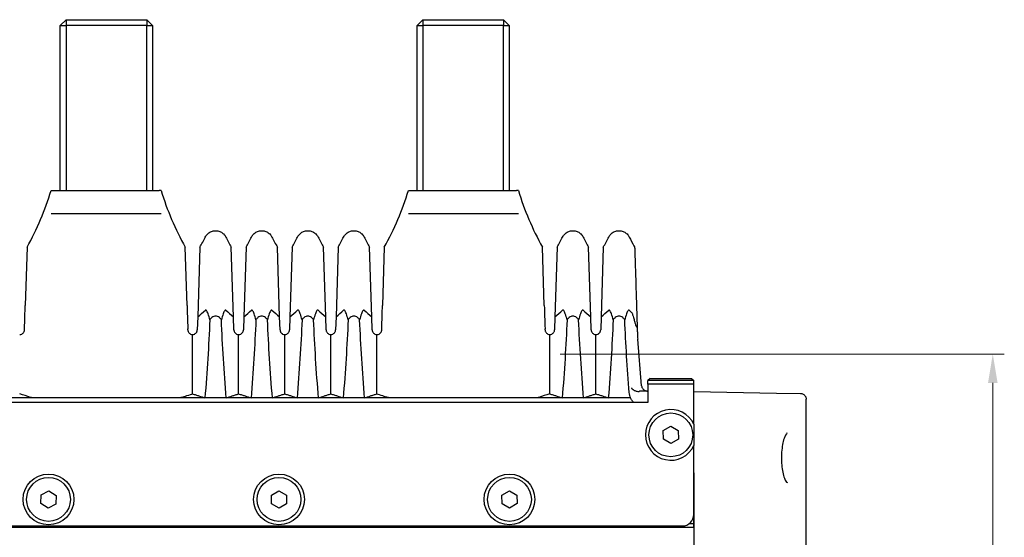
# Model space of a CAD drawing. Header units: millimetres. Extents: x 399 to 6076, y -1991 to 1602.
# Tile 317 of 324: x 5866 to 5952, y 91 to 136. Entities that reach past the tile are written whole.
import ezdxf

# ---------------------------------------------------------------- set-up
doc = ezdxf.new("R2010")
doc.units = ezdxf.units.MM
doc.layers.add('AM_5', color=3, linetype='Continuous', lineweight=25)
doc.layers.add('可見 (ISO)', color=7, linetype='Continuous', lineweight=25)
doc.styles.add('尺寸標註', font='romans.shx', dxfattribs={"bigfont": 'CHINESET.SHX'})
doc.dimstyles.new('CNS1$0', dxfattribs={"dimtxt": 2.5, "dimasz": 2.5, "dimexe": 1, "dimexo": 1, "dimgap": 1.5, "dimtad": 1, "dimtoh": 1, "dimdec": 1, "dimdsep": 46, "dimtxsty": '尺寸標註', "dimcen": 0, "dimclrd": 2, "dimclre": 2, "dimclrt": 1, "dimadec": 0, "dimazin": 2, "dimtp": 0.1, "dimtm": 0.1, "dimtfac": 0.71, "dimtdec": 1, "dimtmove": 0, "dimatfit": 0, "dimfxl": 0, "dimlwd": 13, "dimlwe": 13, "dimarcsym": 0})

# ---------------------------------------------------------------- blocks, each defined once
blk = doc.blocks.new('*D474')
at = {"layer": 'AM_5', "color": 2, "lineweight": 13}
for p, q in [((5913.099, 106.777), (5951.632, 106.777)), ((5950.632, 104.277), (5950.632, 56.277)), ((5925.696, 53.777), (5951.632, 53.777))]:
    blk.add_line(p, q, dxfattribs=at)
at = {"layer": 'AM_5', "color": 2}
for points in [[(5950.216, 104.277), (5951.049, 104.277), (5950.632, 106.777)], [(5950.216, 56.277), (5951.049, 56.277), (5950.632, 53.777)]]:
    blk.add_solid(points, dxfattribs=at)
at = {"layer": 'Defpoints', "color": 0}
for p in [(5912.099, 106.777), (5924.696, 53.777), (5950.632, 53.777)]:
    blk.add_point(p, dxfattribs=at)
at = {"layer": 'AM_5', "color": 1, "insert": (5947.882, 80.277), "char_height": 2.5, "attachment_point": 5, "rotation": 90, "style": '尺寸標註'}
blk.add_mtext('53', dxfattribs=at)

msp = doc.modelspace()

# ---------------------------------------------------------------- linework, layer by layer
at = {"layer": '可見 (ISO)'}
for p, q in [((5870.217, 135.777), (5869.717, 135.277)), ((5869.717, 120.977), (5869.717, 135.277)), ((5869.717, 135.277), (5870.217, 135.277)), ((5870.217, 135.777), (5877.217, 135.777)), ((5870.217, 135.777), (5870.217, 135.277)), ((5877.217, 135.277), (5870.217, 135.277)), ((5870.217, 135.277), (5870.217, 120.977)), ((5877.217, 135.777), (5877.217, 135.277)), ((5877.217, 135.777), (5877.717, 135.277)), ((5877.217, 120.977), (5877.217, 135.277)), ((5877.217, 135.277), (5877.717, 135.277)), ((5877.717, 135.277), (5877.717, 120.977)), ((5901.175, 135.777), (5900.675, 135.277)), ((5900.675, 120.977), (5900.675, 135.277)), ((5900.675, 135.277), (5901.175, 135.277)), ((5901.175, 135.777), (5908.175, 135.777)), ((5901.175, 135.777), (5901.175, 135.277)), ((5908.175, 135.277), (5901.175, 135.277)), ((5901.175, 135.277), (5901.175, 120.977)), ((5908.175, 135.777), (5908.175, 135.277)), ((5908.175, 135.777), (5908.675, 135.277)), ((5908.175, 120.977), (5908.175, 135.277)), ((5908.175, 135.277), (5908.675, 135.277)), ((5908.675, 135.277), (5908.675, 120.977)), ((5868.921, 120.977), (5869.086, 120.977)), ((5869.086, 120.977), (5869.602, 120.977)), ((5869.602, 120.977), (5877.79, 120.977)), ((5877.79, 120.977), (5878.306, 120.977)), ((5878.471, 120.977), (5878.306, 120.977)), ((5899.921, 120.977), (5900.086, 120.977)), ((5900.086, 120.977), (5900.602, 120.977)), ((5900.602, 120.977), (5908.79, 120.977)), ((5908.79, 120.977), (5909.306, 120.977)), ((5909.471, 120.977), (5909.306, 120.977)), ((5868.928, 118.977), (5869.088, 118.977)), ((5869.088, 118.977), (5878.304, 118.977)), ((5878.304, 118.977), (5878.464, 118.977)), ((5899.928, 118.977), (5900.088, 118.977)), ((5900.088, 118.977), (5909.304, 118.977)), ((5909.304, 118.977), (5909.464, 118.977)), ((5866.834, 116.051), (5866.675, 110.982)), ((5880.717, 110.982), (5880.558, 116.051)), ((5881.834, 116.051), (5881.644, 110.011)), ((5884.748, 110.011), (5884.558, 116.051)), ((5885.834, 116.051), (5885.644, 110.011)), ((5888.748, 110.011), (5888.558, 116.051)), ((5889.834, 116.051), (5889.644, 110.011)), ((5892.748, 110.011), (5892.558, 116.051)), ((5893.834, 116.051), (5893.644, 110.011)), ((5896.748, 110.011), (5896.558, 116.051)), ((5897.834, 116.051), (5897.675, 110.982)), ((5911.717, 110.982), (5911.558, 116.051)), ((5912.834, 116.051), (5912.644, 110.011)), ((5915.748, 110.011), (5915.558, 116.051)), ((5916.834, 116.051), (5916.644, 110.011)), ((5881.644, 110.011), (5881.609, 108.877)), ((5884.784, 108.877), (5884.748, 110.011)), ((5885.644, 110.011), (5885.609, 108.877)), ((5888.784, 108.877), (5888.748, 110.011)), ((5889.644, 110.011), (5889.609, 108.877)), ((5892.784, 108.877), (5892.748, 110.011)), ((5893.644, 110.011), (5893.609, 108.877)), ((5896.784, 108.877), (5896.748, 110.011)), ((5912.644, 110.011), (5912.609, 108.877)), ((5915.784, 108.877), (5915.748, 110.011)), ((5916.644, 110.011), (5916.609, 108.877)), ((5866.609, 108.877), (5866.612, 108.98)), ((5880.784, 108.877), (5880.78, 108.98)), ((5897.609, 108.877), (5897.612, 108.98)), ((5911.784, 108.877), (5911.78, 108.98)), ((5881.196, 103.333), (5881.196, 108.477)), ((5885.196, 103.333), (5885.196, 108.477)), ((5889.196, 103.333), (5889.196, 108.477)), ((5893.196, 103.333), (5893.196, 108.477)), ((5897.196, 103.333), (5897.196, 108.477)), ((5912.196, 103.333), (5912.196, 108.477)), ((5916.196, 103.333), (5916.196, 108.477)), ((5920.158, 104.036), (5919.822, 108.065)), ((5920.896, 104.677), (5920.696, 104.477)), ((5924.696, 104.477), (5920.696, 104.477)), ((5920.696, 104.177), (5920.696, 104.477)), ((5920.896, 104.677), (5924.496, 104.677)), ((5924.496, 104.677), (5924.696, 104.477)), ((5924.696, 104.177), (5924.696, 104.477)), ((5920.656, 103.577), (5920.696, 103.577)), ((5920.696, 104.177), (5920.696, 102.577)), ((5924.696, 104.177), (5920.696, 104.177)), ((5924.696, 102.577), (5924.696, 104.177)), ((5924.696, 103.527), (5931.871, 103.402)), ((5931.871, 103.402), (5933.955, 103.366)), ((5920.696, 102.577), (5856.696, 102.577)), ((5867.575, 102.977), (5865.124, 102.977)), ((5879.817, 102.977), (5867.575, 102.977)), ((5882.268, 102.977), (5879.817, 102.977)), ((5884.124, 102.977), (5882.268, 102.977)), ((5886.268, 102.977), (5884.124, 102.977)), ((5888.124, 102.977), (5886.268, 102.977)), ((5890.268, 102.977), (5888.124, 102.977)), ((5892.124, 102.977), (5890.268, 102.977)), ((5894.268, 102.977), (5892.124, 102.977)), ((5896.124, 102.977), (5894.268, 102.977)), ((5898.575, 102.977), (5896.124, 102.977)), ((5910.817, 102.977), (5898.575, 102.977)), ((5913.268, 102.977), (5910.817, 102.977)), ((5915.124, 102.977), (5913.268, 102.977)), ((5917.268, 102.977), (5915.124, 102.977)), ((5919.205, 102.977), (5917.268, 102.977)), ((5924.696, 100.694), (5924.696, 102.577)), ((5934.446, 84.268), (5934.446, 102.866)), ((5922.041, 100.143), (5922.685, 100.528)), ((5922.052, 99.393), (5922.041, 100.143)), ((5922.685, 100.528), (5923.341, 100.162)), ((5923.341, 100.162), (5923.351, 99.412)), ((5922.707, 99.027), (5922.052, 99.393)), ((5923.351, 99.412), (5922.707, 99.027)), ((5924.696, 92.877), (5924.696, 98.861)), ((5924.696, 96.477), (5924.696, 87.027)), ((5868.067, 94.586), (5868.736, 94.927)), ((5868.736, 94.927), (5869.365, 94.518)), ((5888.045, 94.551), (5888.695, 94.928)), ((5888.695, 94.928), (5889.345, 94.554)), ((5908.041, 94.543), (5908.685, 94.928)), ((5908.685, 94.928), (5909.341, 94.562)), ((5868.027, 93.837), (5868.067, 94.586)), ((5869.365, 94.518), (5869.325, 93.768)), ((5888.047, 93.801), (5888.045, 94.551)), ((5889.345, 94.554), (5889.347, 93.804)), ((5908.052, 93.793), (5908.041, 94.543)), ((5909.341, 94.562), (5909.351, 93.812)), ((5868.657, 93.428), (5868.027, 93.837)), ((5869.325, 93.768), (5868.657, 93.428)), ((5888.698, 93.427), (5888.047, 93.801)), ((5889.347, 93.804), (5888.698, 93.427)), ((5908.707, 93.427), (5908.052, 93.793)), ((5909.351, 93.812), (5908.707, 93.427)), ((5924.696, 91.777), (5924.696, 92.877)), ((5852.696, 91.777), (5924.696, 91.777)), ((5853.696, 91.877), (5923.696, 91.877)), ((5920.696, 91.877), (5920.696, 91.777)), ((5924.296, 92.077), (5924.696, 92.077))]:
    msp.add_line(p, q, dxfattribs=at)
for centre, radius in [((5922.696, 99.777), 1.9), ((5868.696, 94.177), 2.2), ((5868.696, 94.177), 1.9), ((5888.696, 94.177), 2.2), ((5888.696, 94.177), 1.9), ((5908.696, 94.177), 2.2), ((5908.696, 94.177), 1.9)]:
    msp.add_circle(centre, radius, dxfattribs=at)
for centre, radius, start, end in [((5922.696, 99.777), 2.2, 24.61998, 335.38002), ((5923.696, 92.877), 1, 270, 0)]:
    msp.add_arc(centre, radius, start, end, dxfattribs=at)
for centre, major_axis, ratio, start_param, end_param in [((5859.982, 113.689), (24.962, 2.231), 0.420915, 5.724377, 5.780185), ((5906.411, 113.689), (24.962, -2.231), 0.420915, 3.644593, 3.700401), ((5863.982, 113.689), (24.962, 2.231), 0.420915, 5.724377, 5.780185), ((5910.411, 113.689), (24.962, -2.231), 0.420915, 3.644593, 3.700401), ((5867.982, 113.689), (24.962, 2.231), 0.420915, 5.724377, 5.780185), ((5914.411, 113.689), (24.962, -2.231), 0.420915, 3.644593, 3.700401), ((5871.982, 113.689), (24.962, 2.231), 0.420915, 5.724377, 5.780185), ((5918.411, 113.689), (24.962, -2.231), 0.420915, 3.644593, 3.700401), ((5890.982, 113.689), (24.962, 2.231), 0.420915, 5.724377, 5.780185), ((5937.411, 113.689), (24.962, -2.231), 0.420915, 3.644593, 3.700401), ((5894.982, 113.689), (24.962, 2.231), 0.420915, 5.724377, 5.780185), ((5941.403, 113.719), (24.953, -2.197), 0.421524, 3.644033, 3.661646), ((5929.495, 107.904), (6.811, -7.656), 0.903414, 3.966437, 4.019), ((5925.855, 100.431), (9.727, -1.701), 0.272121, 2.181179, 2.265203), ((5922.017, 82.115), (16.437, -14.676), 0.952832, 2.336961, 2.338671), ((5845.414, 100.993), (24.543, -0.111), 0.186168, 0.485098, 0.561791), ((5932.983, 100.993), (24.548, 0.11), 0.186157, 2.579864, 2.656548)]:
    msp.add_ellipse(centre, major_axis=major_axis, ratio=ratio, start_param=start_param, end_param=end_param, dxfattribs=at)
for points in [[(5866.834, 116.051), (5867.705, 117.607), (5868.409, 119.269), (5868.921, 120.977)], [(5878.471, 120.977), (5878.983, 119.269), (5879.687, 117.607), (5880.558, 116.051)], [(5897.834, 116.051), (5898.705, 117.607), (5899.409, 119.269), (5899.921, 120.977)], [(5909.471, 120.977), (5909.983, 119.269), (5910.687, 117.607), (5911.558, 116.051)], [(5881.834, 116.051), (5881.997, 116.342), (5882.154, 116.636), (5882.304, 116.933)], [(5882.304, 116.933), (5882.304, 116.933), (5882.304, 116.933), (5882.304, 116.933)], [(5884.088, 116.933), (5884.239, 116.636), (5884.395, 116.342), (5884.558, 116.051)], [(5885.834, 116.051), (5885.997, 116.342), (5886.154, 116.636), (5886.304, 116.933)], [(5886.304, 116.933), (5886.304, 116.933), (5886.304, 116.933), (5886.304, 116.933)], [(5888.088, 116.933), (5888.239, 116.636), (5888.395, 116.342), (5888.558, 116.051)], [(5889.834, 116.051), (5889.997, 116.342), (5890.154, 116.636), (5890.304, 116.933)], [(5892.088, 116.933), (5892.088, 116.933), (5892.088, 116.933), (5892.088, 116.933)], [(5892.088, 116.933), (5892.239, 116.636), (5892.395, 116.342), (5892.558, 116.051)], [(5893.834, 116.051), (5893.997, 116.342), (5894.154, 116.636), (5894.304, 116.933)], [(5896.088, 116.933), (5896.088, 116.933), (5896.088, 116.933), (5896.088, 116.933)], [(5896.088, 116.933), (5896.239, 116.636), (5896.395, 116.342), (5896.558, 116.051)], [(5912.834, 116.051), (5912.997, 116.342), (5913.154, 116.636), (5913.304, 116.933)], [(5915.088, 116.933), (5915.088, 116.933), (5915.088, 116.933), (5915.088, 116.933)], [(5915.088, 116.933), (5915.239, 116.636), (5915.395, 116.342), (5915.558, 116.051)], [(5916.834, 116.051), (5916.997, 116.342), (5917.154, 116.636), (5917.304, 116.933)], [(5919.088, 116.933), (5919.088, 116.933), (5919.088, 116.933), (5919.088, 116.933)], [(5919.088, 116.933), (5919.22, 116.672), (5919.358, 116.413), (5919.5, 116.156)], [(5919.893, 103.549), (5919.924, 103.55), (5919.955, 103.552), (5919.986, 103.554)], [(5920.158, 104.036), (5920.166, 103.939), (5920.204, 103.839), (5920.271, 103.759)]]:
    msp.add_open_spline(points, degree=3, dxfattribs=at)
for points, knots in [([(5882.304, 116.933), (5882.353, 117.029), (5882.418, 117.118), (5882.572, 117.27), (5882.663, 117.334), (5882.859, 117.428), (5882.965, 117.459), (5883.18, 117.486), (5883.291, 117.482), (5883.504, 117.438), (5883.608, 117.398), (5883.795, 117.289), (5883.88, 117.218), (5884.005, 117.074), (5884.051, 117.006), (5884.088, 116.933)], [0, 0, 0, 0, 0.0323105, 0.0323105, 0.0648229, 0.0648229, 0.097328, 0.097328, 0.1298334, 0.1298334, 0.1623388, 0.1623388, 0.1948441, 0.1948441, 0.2193183, 0.2193183, 0.2193183, 0.2193183]), ([(5886.304, 116.933), (5886.353, 117.029), (5886.418, 117.118), (5886.572, 117.27), (5886.663, 117.334), (5886.859, 117.428), (5886.965, 117.459), (5887.18, 117.486), (5887.291, 117.482), (5887.504, 117.438), (5887.608, 117.398), (5887.795, 117.289), (5887.88, 117.218), (5888.005, 117.074), (5888.051, 117.006), (5888.088, 116.933)], [0, 0, 0, 0, 0.0323105, 0.0323105, 0.0648229, 0.0648229, 0.097328, 0.097328, 0.1298334, 0.1298334, 0.1623388, 0.1623388, 0.1948441, 0.1948441, 0.2193183, 0.2193183, 0.2193183, 0.2193183]), ([(5890.304, 116.933), (5890.353, 117.029), (5890.418, 117.118), (5890.572, 117.27), (5890.663, 117.334), (5890.859, 117.428), (5890.965, 117.459), (5891.18, 117.486), (5891.291, 117.482), (5891.504, 117.438), (5891.608, 117.398), (5891.795, 117.289), (5891.88, 117.218), (5892.005, 117.074), (5892.051, 117.006), (5892.088, 116.933)], [0, 0, 0, 0, 0.0323105, 0.0323105, 0.0648229, 0.0648229, 0.097328, 0.097328, 0.1298334, 0.1298334, 0.1623388, 0.1623388, 0.1948441, 0.1948441, 0.2193183, 0.2193183, 0.2193183, 0.2193183]), ([(5894.304, 116.933), (5894.353, 117.029), (5894.418, 117.118), (5894.572, 117.27), (5894.663, 117.334), (5894.859, 117.428), (5894.965, 117.459), (5895.18, 117.486), (5895.291, 117.482), (5895.504, 117.438), (5895.608, 117.398), (5895.795, 117.289), (5895.88, 117.218), (5896.005, 117.074), (5896.051, 117.006), (5896.088, 116.933)], [0, 0, 0, 0, 0.0323105, 0.0323105, 0.0648229, 0.0648229, 0.097328, 0.097328, 0.1298334, 0.1298334, 0.1623388, 0.1623388, 0.1948441, 0.1948441, 0.2193183, 0.2193183, 0.2193183, 0.2193183]), ([(5913.304, 116.933), (5913.353, 117.029), (5913.418, 117.118), (5913.572, 117.27), (5913.663, 117.334), (5913.859, 117.428), (5913.965, 117.459), (5914.18, 117.486), (5914.291, 117.482), (5914.504, 117.438), (5914.608, 117.398), (5914.795, 117.289), (5914.88, 117.218), (5915.005, 117.074), (5915.051, 117.006), (5915.088, 116.933)], [0, 0, 0, 0, 0.0323105, 0.0323105, 0.0648229, 0.0648229, 0.097328, 0.097328, 0.1298334, 0.1298334, 0.1623388, 0.1623388, 0.1948441, 0.1948441, 0.2193183, 0.2193183, 0.2193183, 0.2193183]), ([(5917.304, 116.933), (5917.353, 117.029), (5917.418, 117.118), (5917.572, 117.27), (5917.663, 117.334), (5917.859, 117.428), (5917.965, 117.459), (5918.18, 117.486), (5918.291, 117.482), (5918.504, 117.438), (5918.608, 117.398), (5918.795, 117.289), (5918.88, 117.218), (5919.005, 117.074), (5919.051, 117.006), (5919.088, 116.933)], [0, 0, 0, 0, 0.0323105, 0.0323105, 0.0648229, 0.0648229, 0.097328, 0.097328, 0.1298334, 0.1298334, 0.1623388, 0.1623388, 0.1948441, 0.1948441, 0.2193183, 0.2193183, 0.2193183, 0.2193183]), ([(5919.5, 116.156), (5919.526, 116.109), (5919.544, 116.057), (5919.558, 115.98), (5919.561, 115.955), (5919.562, 115.93)], [0, 0, 0, 0, 0.01618775, 0.01618775, 0.02362877, 0.02362877, 0.02362877, 0.02362877]), ([(5919.562, 115.93), (5919.562, 115.93), (5919.567, 115.77), (5919.577, 115.456), (5919.577, 115.451), (5919.577, 115.447), (5919.577, 115.442), (5919.582, 115.287), (5919.588, 115.093), (5919.595, 114.866), (5919.596, 114.856), (5919.596, 114.846), (5919.596, 114.836), (5919.6, 114.716), (5919.604, 114.586), (5919.609, 114.447), (5919.612, 114.322), (5919.617, 114.189), (5919.621, 114.05), (5919.621, 114.034), (5919.622, 114.017), (5919.623, 114.001), (5919.642, 113.395), (5919.664, 112.671), (5919.691, 111.827), (5919.692, 111.794), (5919.693, 111.76), (5919.694, 111.726), (5919.701, 111.504), (5919.708, 111.274), (5919.716, 111.037), (5919.722, 110.843), (5919.728, 110.644), (5919.734, 110.441), (5919.736, 110.398), (5919.737, 110.355), (5919.738, 110.311), (5919.745, 110.109), (5919.751, 109.903), (5919.758, 109.692), (5919.759, 109.645), (5919.761, 109.598), (5919.762, 109.551), (5919.766, 109.421), (5919.771, 109.29), (5919.775, 109.159), (5919.777, 109.078), (5919.78, 108.997), (5919.782, 108.916)], [0.01504987, 0.01504987, 0.01504987, 0.01504987, 0.01868957, 0.01868957, 0.01868957, 0.01874379, 0.01874379, 0.01874379, 0.0205189, 0.0205189, 0.0205189, 0.02059495, 0.02059495, 0.02059495, 0.02152048, 0.02152048, 0.02152048, 0.02234824, 0.02234824, 0.02234824, 0.0224461, 0.0224461, 0.0224461, 0.02600691, 0.02600691, 0.02600691, 0.02614837, 0.02614837, 0.02614837, 0.0270737, 0.0270737, 0.0270737, 0.02783625, 0.02783625, 0.02783625, 0.0279976, 0.0279976, 0.0279976, 0.02875092, 0.02875092, 0.02875092, 0.02891954, 0.02891954, 0.02891954, 0.02937993, 0.02937993, 0.02937993, 0.02966558, 0.02966558, 0.02966558, 0.02966558]), ([(5866.612, 108.98), (5866.623, 109.346), (5866.635, 109.699), (5866.656, 110.377), (5866.666, 110.691), (5866.675, 110.982)], [0, 0, 0, 0, 0.1132402, 0.1132402, 0.2273799, 0.2273799, 0.2273799, 0.2273799]), ([(5880.717, 110.982), (5880.726, 110.693), (5880.736, 110.381), (5880.758, 109.704), (5880.769, 109.349), (5880.78, 108.98)], [0, 0, 0, 0, 0.1133205, 0.1133205, 0.2273304, 0.2273304, 0.2273304, 0.2273304]), ([(5882.696, 109.751), (5882.651, 109.925), (5882.597, 110.115), (5882.496, 110.394), (5882.451, 110.499), (5882.387, 110.573), (5882.368, 110.589), (5882.341, 110.595), (5882.333, 110.595), (5882.318, 110.59), (5882.311, 110.586), (5882.304, 110.579)], [0.000001, 0.000001, 0.000001, 0.000001, 0.0714924, 0.0714924, 0.1277503, 0.1277503, 0.146606, 0.146606, 0.1538685, 0.1538685, 0.1602048, 0.1602048, 0.1602048, 0.1602048]), ([(5884.088, 110.579), (5884.081, 110.586), (5884.074, 110.59), (5884.059, 110.595), (5884.051, 110.595), (5884.024, 110.589), (5884.005, 110.573), (5883.942, 110.499), (5883.896, 110.395), (5883.795, 110.114), (5883.742, 109.925), (5883.696, 109.751)], [0, 0, 0, 0, 0.0047042, 0.0047042, 0.0100974, 0.0100974, 0.0241052, 0.0241052, 0.0657013, 0.0657013, 0.1178924, 0.1178924, 0.1178924, 0.1178924]), ([(5886.696, 109.751), (5886.651, 109.925), (5886.597, 110.115), (5886.496, 110.394), (5886.451, 110.499), (5886.387, 110.573), (5886.368, 110.589), (5886.341, 110.595), (5886.333, 110.595), (5886.318, 110.59), (5886.311, 110.586), (5886.304, 110.579)], [0.000001, 0.000001, 0.000001, 0.000001, 0.0714924, 0.0714924, 0.1277503, 0.1277503, 0.146606, 0.146606, 0.1538685, 0.1538685, 0.1602048, 0.1602048, 0.1602048, 0.1602048]), ([(5888.088, 110.579), (5888.081, 110.586), (5888.074, 110.59), (5888.059, 110.595), (5888.051, 110.595), (5888.024, 110.589), (5888.005, 110.573), (5887.942, 110.499), (5887.896, 110.395), (5887.795, 110.114), (5887.742, 109.925), (5887.696, 109.751)], [0, 0, 0, 0, 0.0047042, 0.0047042, 0.0100974, 0.0100974, 0.0241052, 0.0241052, 0.0657013, 0.0657013, 0.1178924, 0.1178924, 0.1178924, 0.1178924]), ([(5890.696, 109.751), (5890.651, 109.925), (5890.597, 110.115), (5890.496, 110.395), (5890.451, 110.499), (5890.387, 110.573), (5890.368, 110.589), (5890.341, 110.595), (5890.333, 110.595), (5890.318, 110.59), (5890.311, 110.586), (5890.304, 110.579)], [0.000001, 0.000001, 0.000001, 0.000001, 0.0714922, 0.0714922, 0.1278125, 0.1278125, 0.1466939, 0.1466939, 0.1539664, 0.1539664, 0.1603115, 0.1603115, 0.1603115, 0.1603115]), ([(5892.088, 110.579), (5892.081, 110.586), (5892.074, 110.59), (5892.059, 110.595), (5892.051, 110.595), (5892.024, 110.589), (5892.005, 110.573), (5891.942, 110.499), (5891.896, 110.395), (5891.795, 110.114), (5891.742, 109.925), (5891.696, 109.751)], [0, 0, 0, 0, 0.0047033, 0.0047033, 0.0100954, 0.0100954, 0.0241002, 0.0241002, 0.0656763, 0.0656763, 0.1177835, 0.1177835, 0.1177835, 0.1177835]), ([(5894.696, 109.751), (5894.651, 109.925), (5894.597, 110.115), (5894.496, 110.395), (5894.451, 110.499), (5894.387, 110.573), (5894.368, 110.589), (5894.341, 110.595), (5894.333, 110.595), (5894.318, 110.59), (5894.311, 110.586), (5894.304, 110.579)], [0.000001, 0.000001, 0.000001, 0.000001, 0.0714922, 0.0714922, 0.1278125, 0.1278125, 0.1466939, 0.1466939, 0.1539664, 0.1539664, 0.1603115, 0.1603115, 0.1603115, 0.1603115]), ([(5896.088, 110.579), (5896.081, 110.586), (5896.074, 110.59), (5896.059, 110.595), (5896.051, 110.595), (5896.024, 110.589), (5896.005, 110.573), (5895.942, 110.499), (5895.896, 110.395), (5895.795, 110.114), (5895.742, 109.925), (5895.696, 109.751)], [0, 0, 0, 0, 0.0047033, 0.0047033, 0.0100954, 0.0100954, 0.0241002, 0.0241002, 0.0656763, 0.0656763, 0.1177835, 0.1177835, 0.1177835, 0.1177835]), ([(5897.612, 108.98), (5897.623, 109.349), (5897.635, 109.704), (5897.656, 110.381), (5897.666, 110.693), (5897.675, 110.982)], [0, 0, 0, 0, 0.1140343, 0.1140343, 0.2273797, 0.2273797, 0.2273797, 0.2273797]), ([(5911.717, 110.982), (5911.726, 110.693), (5911.736, 110.381), (5911.758, 109.704), (5911.769, 109.349), (5911.78, 108.98)], [0, 0, 0, 0, 0.1133239, 0.1133239, 0.2273304, 0.2273304, 0.2273304, 0.2273304]), ([(5913.696, 109.751), (5913.651, 109.925), (5913.597, 110.115), (5913.496, 110.395), (5913.451, 110.499), (5913.387, 110.573), (5913.368, 110.589), (5913.341, 110.595), (5913.333, 110.595), (5913.318, 110.59), (5913.311, 110.586), (5913.304, 110.579)], [0.000001, 0.000001, 0.000001, 0.000001, 0.0714922, 0.0714922, 0.1278125, 0.1278125, 0.1466939, 0.1466939, 0.1539664, 0.1539664, 0.1603115, 0.1603115, 0.1603115, 0.1603115]), ([(5915.088, 110.579), (5915.081, 110.586), (5915.074, 110.59), (5915.059, 110.595), (5915.051, 110.595), (5915.024, 110.589), (5915.005, 110.573), (5914.942, 110.499), (5914.896, 110.395), (5914.795, 110.114), (5914.742, 109.925), (5914.696, 109.751)], [0, 0, 0, 0, 0.0047033, 0.0047033, 0.0100954, 0.0100954, 0.0241002, 0.0241002, 0.0656763, 0.0656763, 0.1177835, 0.1177835, 0.1177835, 0.1177835]), ([(5917.696, 109.751), (5917.651, 109.925), (5917.597, 110.115), (5917.496, 110.395), (5917.451, 110.499), (5917.387, 110.573), (5917.368, 110.589), (5917.341, 110.595), (5917.333, 110.595), (5917.318, 110.59), (5917.311, 110.586), (5917.304, 110.579)], [0.000001, 0.000001, 0.000001, 0.000001, 0.0714922, 0.0714922, 0.1278125, 0.1278125, 0.1466939, 0.1466939, 0.1539664, 0.1539664, 0.1603115, 0.1603115, 0.1603115, 0.1603115]), ([(5919.088, 110.579), (5919.081, 110.586), (5919.074, 110.59), (5919.059, 110.595), (5919.051, 110.595), (5919.024, 110.589), (5919.005, 110.573), (5918.942, 110.499), (5918.896, 110.395), (5918.795, 110.114), (5918.742, 109.925), (5918.696, 109.751)], [0, 0, 0, 0, 0.0047033, 0.0047033, 0.0100954, 0.0100954, 0.0241002, 0.0241002, 0.0656763, 0.0656763, 0.1177835, 0.1177835, 0.1177835, 0.1177835]), ([(5919.289, 110.399), (5919.293, 110.395), (5919.297, 110.391), (5919.305, 110.38), (5919.309, 110.374), (5919.321, 110.353), (5919.329, 110.337), (5919.369, 110.25), (5919.402, 110.148), (5919.467, 109.934), (5919.502, 109.797), (5919.525, 109.702)], [0.00000002, 0.00000002, 0.00000002, 0.00000002, 0.00259662, 0.00259662, 0.00522321, 0.00522321, 0.01073709, 0.01073709, 0.03502998, 0.03502998, 0.07339142, 0.07339142, 0.07339142, 0.07339142]), ([(5882.696, 109.751), (5882.646, 108.633), (5882.586, 107.508), (5882.444, 105.248), (5882.362, 104.113), (5882.268, 102.977)], [0.000001, 0.000001, 0.000001, 0.000001, 0.3426184, 0.3426184, 0.6852542, 0.6852542, 0.6852542, 0.6852542]), ([(5883.696, 109.751), (5883.645, 109.822), (5883.586, 109.89), (5883.469, 109.988), (5883.412, 110.024), (5883.301, 110.067), (5883.249, 110.077), (5883.142, 110.077), (5883.091, 110.066), (5882.979, 110.023), (5882.923, 109.987), (5882.805, 109.889), (5882.747, 109.821), (5882.696, 109.751)], [-0.1247327, -0.1247327, -0.1247327, -0.1247327, -0.0982902, -0.0982902, -0.0783586, -0.0783586, -0.0623217, -0.0623217, -0.0462805, -0.0462805, -0.0263058, -0.0263058, -0.000001, -0.000001, -0.000001, -0.000001]), ([(5884.124, 102.977), (5884.03, 104.113), (5883.948, 105.248), (5883.806, 107.508), (5883.746, 108.633), (5883.696, 109.751)], [0.000001, 0.000001, 0.000001, 0.000001, 0.3426564, 0.3426564, 0.6852179, 0.6852179, 0.6852179, 0.6852179]), ([(5886.696, 109.751), (5886.646, 108.633), (5886.586, 107.508), (5886.444, 105.248), (5886.362, 104.113), (5886.268, 102.977)], [0.000001, 0.000001, 0.000001, 0.000001, 0.3426184, 0.3426184, 0.6852542, 0.6852542, 0.6852542, 0.6852542]), ([(5887.696, 109.751), (5887.645, 109.822), (5887.586, 109.89), (5887.469, 109.988), (5887.412, 110.024), (5887.301, 110.067), (5887.249, 110.077), (5887.142, 110.077), (5887.091, 110.066), (5886.979, 110.023), (5886.923, 109.987), (5886.805, 109.889), (5886.747, 109.821), (5886.696, 109.751)], [-0.1247327, -0.1247327, -0.1247327, -0.1247327, -0.0982902, -0.0982902, -0.0783586, -0.0783586, -0.0623217, -0.0623217, -0.0462805, -0.0462805, -0.0263058, -0.0263058, -0.000001, -0.000001, -0.000001, -0.000001]), ([(5888.124, 102.977), (5888.03, 104.113), (5887.948, 105.248), (5887.806, 107.508), (5887.746, 108.633), (5887.696, 109.751)], [0.000001, 0.000001, 0.000001, 0.000001, 0.3426564, 0.3426564, 0.6852179, 0.6852179, 0.6852179, 0.6852179]), ([(5890.696, 109.751), (5890.646, 108.633), (5890.586, 107.508), (5890.444, 105.248), (5890.362, 104.113), (5890.268, 102.977)], [0.000001, 0.000001, 0.000001, 0.000001, 0.3426184, 0.3426184, 0.6852542, 0.6852542, 0.6852542, 0.6852542]), ([(5891.696, 109.751), (5891.645, 109.822), (5891.586, 109.89), (5891.469, 109.988), (5891.412, 110.024), (5891.301, 110.067), (5891.249, 110.077), (5891.142, 110.077), (5891.091, 110.066), (5890.979, 110.023), (5890.923, 109.987), (5890.805, 109.889), (5890.747, 109.821), (5890.696, 109.751)], [-0.1247328, -0.1247328, -0.1247328, -0.1247328, -0.0982905, -0.0982905, -0.0783586, -0.0783586, -0.0623217, -0.0623217, -0.0462805, -0.0462805, -0.0263056, -0.0263056, -0.000001, -0.000001, -0.000001, -0.000001]), ([(5892.124, 102.977), (5892.03, 104.113), (5891.948, 105.248), (5891.806, 107.508), (5891.746, 108.633), (5891.696, 109.751)], [0.000001, 0.000001, 0.000001, 0.000001, 0.3426564, 0.3426564, 0.6852179, 0.6852179, 0.6852179, 0.6852179]), ([(5894.696, 109.751), (5894.646, 108.633), (5894.586, 107.508), (5894.444, 105.248), (5894.362, 104.113), (5894.268, 102.977)], [0.000001, 0.000001, 0.000001, 0.000001, 0.3426184, 0.3426184, 0.6852542, 0.6852542, 0.6852542, 0.6852542]), ([(5895.696, 109.751), (5895.645, 109.822), (5895.586, 109.89), (5895.469, 109.988), (5895.412, 110.024), (5895.301, 110.067), (5895.249, 110.077), (5895.142, 110.077), (5895.091, 110.066), (5894.979, 110.023), (5894.923, 109.987), (5894.805, 109.889), (5894.747, 109.821), (5894.696, 109.751)], [-0.1247328, -0.1247328, -0.1247328, -0.1247328, -0.0982905, -0.0982905, -0.0783586, -0.0783586, -0.0623217, -0.0623217, -0.0462805, -0.0462805, -0.0263056, -0.0263056, -0.000001, -0.000001, -0.000001, -0.000001]), ([(5896.124, 102.977), (5896.03, 104.113), (5895.948, 105.248), (5895.806, 107.508), (5895.746, 108.633), (5895.696, 109.751)], [0.000001, 0.000001, 0.000001, 0.000001, 0.3426564, 0.3426564, 0.6852179, 0.6852179, 0.6852179, 0.6852179]), ([(5913.696, 109.751), (5913.646, 108.633), (5913.586, 107.508), (5913.444, 105.248), (5913.362, 104.113), (5913.268, 102.977)], [0.000001, 0.000001, 0.000001, 0.000001, 0.3426184, 0.3426184, 0.6852542, 0.6852542, 0.6852542, 0.6852542]), ([(5914.696, 109.751), (5914.645, 109.822), (5914.586, 109.89), (5914.469, 109.988), (5914.412, 110.024), (5914.301, 110.067), (5914.249, 110.077), (5914.142, 110.077), (5914.091, 110.066), (5913.979, 110.023), (5913.923, 109.987), (5913.805, 109.889), (5913.747, 109.821), (5913.696, 109.751)], [-0.1247328, -0.1247328, -0.1247328, -0.1247328, -0.0982905, -0.0982905, -0.0783586, -0.0783586, -0.0623217, -0.0623217, -0.0462805, -0.0462805, -0.0263056, -0.0263056, -0.000001, -0.000001, -0.000001, -0.000001]), ([(5915.124, 102.977), (5915.03, 104.113), (5914.948, 105.248), (5914.806, 107.508), (5914.746, 108.633), (5914.696, 109.751)], [0.000001, 0.000001, 0.000001, 0.000001, 0.3426564, 0.3426564, 0.6852179, 0.6852179, 0.6852179, 0.6852179]), ([(5917.696, 109.751), (5917.646, 108.633), (5917.586, 107.508), (5917.444, 105.248), (5917.362, 104.113), (5917.268, 102.977)], [0.000001, 0.000001, 0.000001, 0.000001, 0.3426184, 0.3426184, 0.6852542, 0.6852542, 0.6852542, 0.6852542]), ([(5918.696, 109.751), (5918.645, 109.822), (5918.586, 109.89), (5918.469, 109.988), (5918.412, 110.024), (5918.301, 110.067), (5918.249, 110.077), (5918.142, 110.077), (5918.091, 110.066), (5917.979, 110.023), (5917.923, 109.987), (5917.805, 109.889), (5917.747, 109.821), (5917.696, 109.751)], [-0.1247328, -0.1247328, -0.1247328, -0.1247328, -0.0982905, -0.0982905, -0.0783586, -0.0783586, -0.0623217, -0.0623217, -0.0462805, -0.0462805, -0.0263056, -0.0263056, -0.000001, -0.000001, -0.000001, -0.000001]), ([(5919.086, 103.441), (5919.002, 104.499), (5918.928, 105.555), (5918.798, 107.661), (5918.743, 108.709), (5918.696, 109.751)], [0.0000013, 0.0000013, 0.0000013, 0.0000013, 0.3193475, 0.3193475, 0.6386464, 0.6386464, 0.6386464, 0.6386464]), ([(5919.525, 109.702), (5919.547, 109.611), (5919.573, 109.513), (5919.62, 109.364), (5919.644, 109.294), (5919.676, 109.224), (5919.683, 109.209), (5919.697, 109.185), (5919.705, 109.174), (5919.712, 109.165)], [0.00000342, 0.00000342, 0.00000342, 0.00000342, 0.02848844, 0.02848844, 0.04711879, 0.04711879, 0.05223109, 0.05223109, 0.0566609, 0.0566609, 0.0566609, 0.0566609]), ([(5866.196, 108.477), (5866.256, 108.477), (5866.319, 108.491), (5866.398, 108.53), (5866.416, 108.54), (5866.47, 108.578), (5866.501, 108.609), (5866.546, 108.669), (5866.564, 108.699), (5866.587, 108.755), (5866.594, 108.779), (5866.605, 108.829), (5866.608, 108.853), (5866.609, 108.877)], [-0.08024384, -0.08024384, -0.08024384, -0.08024384, -0.05244875, -0.05244875, -0.04403813, -0.04403813, -0.02725332, -0.02725332, -0.01524627, -0.01524627, -0.00747113, -0.00747113, -0.000001, -0.000001, -0.000001, -0.000001]), ([(5880.784, 108.877), (5880.784, 108.853), (5880.787, 108.829), (5880.798, 108.779), (5880.805, 108.755), (5880.829, 108.698), (5880.846, 108.669), (5880.891, 108.609), (5880.922, 108.578), (5880.976, 108.54), (5880.995, 108.529), (5881.073, 108.491), (5881.136, 108.477), (5881.196, 108.477)], [-0.1004113, -0.1004113, -0.1004113, -0.1004113, -0.0910518, -0.0910518, -0.0813066, -0.0813066, -0.0662747, -0.0662747, -0.0452497, -0.0452497, -0.0347369, -0.0347369, -0.000001, -0.000001, -0.000001, -0.000001]), ([(5881.196, 108.477), (5881.256, 108.477), (5881.319, 108.491), (5881.398, 108.53), (5881.416, 108.54), (5881.47, 108.578), (5881.501, 108.609), (5881.546, 108.669), (5881.564, 108.699), (5881.587, 108.755), (5881.594, 108.779), (5881.605, 108.829), (5881.608, 108.853), (5881.609, 108.877)], [-0.08024384, -0.08024384, -0.08024384, -0.08024384, -0.05244875, -0.05244875, -0.04403813, -0.04403813, -0.02725332, -0.02725332, -0.01524627, -0.01524627, -0.00747113, -0.00747113, -0.000001, -0.000001, -0.000001, -0.000001]), ([(5884.784, 108.877), (5884.784, 108.853), (5884.787, 108.829), (5884.798, 108.779), (5884.805, 108.755), (5884.829, 108.698), (5884.846, 108.669), (5884.891, 108.609), (5884.922, 108.578), (5884.976, 108.54), (5884.995, 108.529), (5885.073, 108.491), (5885.136, 108.477), (5885.196, 108.477)], [-0.1004113, -0.1004113, -0.1004113, -0.1004113, -0.0910518, -0.0910518, -0.0813066, -0.0813066, -0.0662747, -0.0662747, -0.0452497, -0.0452497, -0.0347369, -0.0347369, -0.000001, -0.000001, -0.000001, -0.000001]), ([(5885.196, 108.477), (5885.256, 108.477), (5885.319, 108.491), (5885.398, 108.53), (5885.416, 108.54), (5885.47, 108.578), (5885.501, 108.609), (5885.546, 108.669), (5885.564, 108.699), (5885.587, 108.755), (5885.594, 108.779), (5885.605, 108.829), (5885.608, 108.853), (5885.609, 108.877)], [-0.08024384, -0.08024384, -0.08024384, -0.08024384, -0.05244875, -0.05244875, -0.04403813, -0.04403813, -0.02725332, -0.02725332, -0.01524627, -0.01524627, -0.00747113, -0.00747113, -0.000001, -0.000001, -0.000001, -0.000001]), ([(5888.784, 108.877), (5888.784, 108.853), (5888.787, 108.829), (5888.798, 108.779), (5888.805, 108.755), (5888.829, 108.698), (5888.846, 108.669), (5888.891, 108.609), (5888.922, 108.578), (5888.976, 108.54), (5888.995, 108.529), (5889.073, 108.491), (5889.136, 108.477), (5889.196, 108.477)], [-0.1004113, -0.1004113, -0.1004113, -0.1004113, -0.0910518, -0.0910518, -0.0813066, -0.0813066, -0.0662747, -0.0662747, -0.0452497, -0.0452497, -0.0347369, -0.0347369, -0.000001, -0.000001, -0.000001, -0.000001]), ([(5889.196, 108.477), (5889.256, 108.477), (5889.319, 108.491), (5889.398, 108.53), (5889.416, 108.54), (5889.47, 108.578), (5889.501, 108.609), (5889.546, 108.669), (5889.564, 108.699), (5889.587, 108.755), (5889.594, 108.779), (5889.605, 108.829), (5889.608, 108.853), (5889.609, 108.877)], [-0.08024384, -0.08024384, -0.08024384, -0.08024384, -0.05244875, -0.05244875, -0.04403813, -0.04403813, -0.02725332, -0.02725332, -0.01524627, -0.01524627, -0.00747113, -0.00747113, -0.000001, -0.000001, -0.000001, -0.000001]), ([(5892.784, 108.877), (5892.784, 108.853), (5892.787, 108.829), (5892.798, 108.779), (5892.805, 108.755), (5892.829, 108.698), (5892.846, 108.669), (5892.891, 108.609), (5892.922, 108.578), (5892.976, 108.54), (5892.995, 108.529), (5893.073, 108.491), (5893.136, 108.477), (5893.196, 108.477)], [-0.1004113, -0.1004113, -0.1004113, -0.1004113, -0.0910518, -0.0910518, -0.0813066, -0.0813066, -0.0662747, -0.0662747, -0.0452497, -0.0452497, -0.0347369, -0.0347369, -0.000001, -0.000001, -0.000001, -0.000001]), ([(5893.196, 108.477), (5893.256, 108.477), (5893.319, 108.491), (5893.398, 108.53), (5893.416, 108.54), (5893.47, 108.578), (5893.501, 108.609), (5893.546, 108.669), (5893.564, 108.699), (5893.587, 108.755), (5893.594, 108.779), (5893.605, 108.829), (5893.608, 108.853), (5893.609, 108.877)], [-0.08024384, -0.08024384, -0.08024384, -0.08024384, -0.05244875, -0.05244875, -0.04403813, -0.04403813, -0.02725332, -0.02725332, -0.01524627, -0.01524627, -0.00747113, -0.00747113, -0.000001, -0.000001, -0.000001, -0.000001]), ([(5896.784, 108.877), (5896.784, 108.853), (5896.787, 108.829), (5896.798, 108.779), (5896.805, 108.755), (5896.829, 108.698), (5896.846, 108.669), (5896.891, 108.609), (5896.922, 108.578), (5896.976, 108.54), (5896.995, 108.529), (5897.073, 108.491), (5897.136, 108.477), (5897.196, 108.477)], [-0.1004113, -0.1004113, -0.1004113, -0.1004113, -0.0910518, -0.0910518, -0.0813066, -0.0813066, -0.0662747, -0.0662747, -0.0452497, -0.0452497, -0.0347369, -0.0347369, -0.000001, -0.000001, -0.000001, -0.000001]), ([(5897.196, 108.477), (5897.256, 108.477), (5897.319, 108.491), (5897.398, 108.53), (5897.416, 108.54), (5897.47, 108.578), (5897.501, 108.609), (5897.546, 108.669), (5897.564, 108.699), (5897.587, 108.755), (5897.594, 108.779), (5897.605, 108.829), (5897.608, 108.853), (5897.609, 108.877)], [-0.08024384, -0.08024384, -0.08024384, -0.08024384, -0.05244875, -0.05244875, -0.04403813, -0.04403813, -0.02725332, -0.02725332, -0.01524627, -0.01524627, -0.00747113, -0.00747113, -0.000001, -0.000001, -0.000001, -0.000001]), ([(5911.784, 108.877), (5911.784, 108.853), (5911.787, 108.829), (5911.798, 108.779), (5911.805, 108.755), (5911.829, 108.698), (5911.846, 108.669), (5911.891, 108.609), (5911.922, 108.578), (5911.976, 108.54), (5911.995, 108.529), (5912.073, 108.491), (5912.136, 108.477), (5912.196, 108.477)], [-0.1004113, -0.1004113, -0.1004113, -0.1004113, -0.0910518, -0.0910518, -0.0813066, -0.0813066, -0.0662747, -0.0662747, -0.0452497, -0.0452497, -0.0347369, -0.0347369, -0.000001, -0.000001, -0.000001, -0.000001]), ([(5912.196, 108.477), (5912.256, 108.477), (5912.319, 108.491), (5912.398, 108.53), (5912.416, 108.54), (5912.47, 108.578), (5912.501, 108.609), (5912.546, 108.669), (5912.564, 108.699), (5912.587, 108.755), (5912.594, 108.779), (5912.605, 108.829), (5912.608, 108.853), (5912.609, 108.877)], [-0.08024384, -0.08024384, -0.08024384, -0.08024384, -0.05244875, -0.05244875, -0.04403813, -0.04403813, -0.02725332, -0.02725332, -0.01524627, -0.01524627, -0.00747113, -0.00747113, -0.000001, -0.000001, -0.000001, -0.000001]), ([(5915.784, 108.877), (5915.784, 108.853), (5915.787, 108.829), (5915.798, 108.779), (5915.805, 108.755), (5915.829, 108.698), (5915.846, 108.669), (5915.891, 108.609), (5915.922, 108.578), (5915.976, 108.54), (5915.995, 108.529), (5916.073, 108.491), (5916.136, 108.477), (5916.196, 108.477)], [-0.1004113, -0.1004113, -0.1004113, -0.1004113, -0.0910518, -0.0910518, -0.0813066, -0.0813066, -0.0662747, -0.0662747, -0.0452497, -0.0452497, -0.0347369, -0.0347369, -0.000001, -0.000001, -0.000001, -0.000001]), ([(5916.196, 108.477), (5916.256, 108.477), (5916.319, 108.491), (5916.398, 108.53), (5916.416, 108.54), (5916.47, 108.578), (5916.501, 108.609), (5916.546, 108.669), (5916.564, 108.699), (5916.587, 108.755), (5916.594, 108.779), (5916.605, 108.829), (5916.608, 108.853), (5916.609, 108.877)], [-0.08024384, -0.08024384, -0.08024384, -0.08024384, -0.05244875, -0.05244875, -0.04403813, -0.04403813, -0.02725332, -0.02725332, -0.01524627, -0.01524627, -0.00747113, -0.00747113, -0.000001, -0.000001, -0.000001, -0.000001]), ([(5919.712, 109.165), (5919.737, 109.137), (5919.755, 109.104), (5919.766, 109.061), (5919.777, 109.019), (5919.781, 108.967), (5919.782, 108.916)], [0, 0, 0, 0, 0.0001505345, 0.0001505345, 0.0001505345, 0.0003010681, 0.0003010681, 0.0003010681, 0.0003010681]), ([(5919.782, 108.916), (5919.786, 108.811), (5919.789, 108.707), (5919.792, 108.602), (5919.792, 108.595), (5919.793, 108.588), (5919.793, 108.581)], [0, 0, 0, 0, 0.0003157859, 0.0003157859, 0.0003157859, 0.0003366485, 0.0003366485, 0.0003366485, 0.0003366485]), ([(5919.205, 102.977), (5919.178, 103.043), (5919.15, 103.118), (5919.107, 103.282), (5919.093, 103.361), (5919.086, 103.441)], [0.00000287, 0.00000287, 0.00000287, 0.00000287, 0.02132638, 0.02132638, 0.04051053, 0.04051053, 0.04051053, 0.04051053]), ([(5919.28, 103.841), (5919.284, 103.835), (5919.289, 103.829), (5919.326, 103.78), (5919.369, 103.738), (5919.449, 103.678), (5919.481, 103.657), (5919.548, 103.618), (5919.584, 103.601), (5919.621, 103.586)], [-0.00301666, -0.00301666, -0.00301666, -0.00301666, 0, 0, 0.02117775, 0.02117775, 0.03329101, 0.03329101, 0.04540994, 0.04540994, 0.04540994, 0.04540994]), ([(5919.621, 103.586), (5919.664, 103.568), (5919.71, 103.558), (5919.801, 103.547), (5919.847, 103.546), (5919.893, 103.549)], [-0.02798099, -0.02798099, -0.02798099, -0.02798099, -0.01396291, -0.01396291, -0.00000001, -0.00000001, -0.00000001, -0.00000001]), ([(5920.271, 103.759), (5920.299, 103.724), (5920.331, 103.696), (5920.362, 103.673), (5920.393, 103.651), (5920.425, 103.633), (5920.456, 103.619), (5920.487, 103.606), (5920.518, 103.596), (5920.55, 103.589), (5920.566, 103.585), (5920.582, 103.583), (5920.599, 103.581), (5920.607, 103.58), (5920.616, 103.579), (5920.625, 103.578), (5920.634, 103.578), (5920.645, 103.577), (5920.656, 103.577)], [0, 0, 0, 0, 0.0001340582, 0.0001340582, 0.0001340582, 0.0002681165, 0.0002681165, 0.0002681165, 0.0004021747, 0.0004021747, 0.0004021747, 0.0004692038, 0.0004692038, 0.0004692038, 0.0005027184, 0.0005027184, 0.0005027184, 0.0005362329, 0.0005362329, 0.0005362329, 0.0005362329]), ([(5867.575, 102.977), (5867.531, 102.977), (5867.486, 102.979), (5867.398, 102.983), (5867.355, 102.986), (5867.276, 102.995), (5867.241, 103), (5867.18, 103.012), (5867.155, 103.019), (5867.135, 103.026)], [0.00000001, 0.00000001, 0.00000001, 0.00000001, 0.01347717, 0.01347717, 0.02746432, 0.02746432, 0.0414418, 0.0414418, 0.05499345, 0.05499345, 0.05499345, 0.05499345]), ([(5880.257, 103.026), (5880.237, 103.019), (5880.212, 103.012), (5880.152, 103), (5880.116, 102.995), (5880.038, 102.986), (5879.995, 102.983), (5879.907, 102.979), (5879.862, 102.977), (5879.817, 102.977)], [0, 0, 0, 0, 0.0135204, 0.0135204, 0.02746573, 0.02746573, 0.04149223, 0.04149223, 0.05500717, 0.05500717, 0.05500717, 0.05500717]), ([(5880.257, 103.026), (5880.403, 103.078), (5880.554, 103.13), (5880.924, 103.251), (5881.134, 103.315), (5881.196, 103.333)], [0.000001, 0.000001, 0.000001, 0.000001, 0.1003793, 0.1003793, 0.2370577, 0.2370577, 0.2370577, 0.2370577]), ([(5881.196, 103.333), (5881.206, 103.33), (5881.292, 103.305), (5881.386, 103.275), (5881.433, 103.261), (5881.572, 103.217), (5881.664, 103.187), (5881.932, 103.098), (5882.104, 103.038), (5882.268, 102.977)], [0.000001, 0.000001, 0.000001, 0.000001, 0.00576801, 0.00576801, 0.01151589, 0.01151589, 0.02303402, 0.02303402, 0.04608415, 0.04608415, 0.04608415, 0.04608415]), ([(5884.124, 102.977), (5884.289, 103.038), (5884.46, 103.098), (5884.729, 103.187), (5884.82, 103.217), (5884.959, 103.261), (5885.006, 103.275), (5885.101, 103.305), (5885.186, 103.33), (5885.196, 103.333)], [0.000001, 0.000001, 0.000001, 0.000001, 0.1158104, 0.1158104, 0.1736801, 0.1736801, 0.2025589, 0.2025589, 0.2315337, 0.2315337, 0.2315337, 0.2315337]), ([(5885.196, 103.333), (5885.206, 103.33), (5885.292, 103.305), (5885.386, 103.275), (5885.433, 103.261), (5885.572, 103.217), (5885.664, 103.187), (5885.932, 103.098), (5886.104, 103.038), (5886.268, 102.977)], [0.000001, 0.000001, 0.000001, 0.000001, 0.00576801, 0.00576801, 0.01151589, 0.01151589, 0.02303402, 0.02303402, 0.04608415, 0.04608415, 0.04608415, 0.04608415]), ([(5888.124, 102.977), (5888.289, 103.038), (5888.46, 103.098), (5888.729, 103.187), (5888.82, 103.217), (5888.959, 103.261), (5889.006, 103.275), (5889.101, 103.305), (5889.186, 103.33), (5889.196, 103.333)], [0.000001, 0.000001, 0.000001, 0.000001, 0.1158103, 0.1158103, 0.1736801, 0.1736801, 0.2025589, 0.2025589, 0.2315337, 0.2315337, 0.2315337, 0.2315337]), ([(5889.196, 103.333), (5889.206, 103.33), (5889.292, 103.305), (5889.386, 103.275), (5889.433, 103.261), (5889.572, 103.217), (5889.664, 103.187), (5889.932, 103.098), (5890.104, 103.038), (5890.268, 102.977)], [0.000001, 0.000001, 0.000001, 0.000001, 0.00576801, 0.00576801, 0.01151589, 0.01151589, 0.02303401, 0.02303401, 0.04608415, 0.04608415, 0.04608415, 0.04608415]), ([(5892.124, 102.977), (5892.289, 103.038), (5892.46, 103.098), (5892.729, 103.187), (5892.82, 103.217), (5892.959, 103.261), (5893.006, 103.275), (5893.101, 103.305), (5893.186, 103.33), (5893.196, 103.333)], [0.000001, 0.000001, 0.000001, 0.000001, 0.1158103, 0.1158103, 0.1736801, 0.1736801, 0.2025589, 0.2025589, 0.2315337, 0.2315337, 0.2315337, 0.2315337]), ([(5893.196, 103.333), (5893.206, 103.33), (5893.292, 103.305), (5893.386, 103.275), (5893.433, 103.261), (5893.572, 103.217), (5893.664, 103.187), (5893.932, 103.098), (5894.104, 103.038), (5894.268, 102.977)], [0.000001, 0.000001, 0.000001, 0.000001, 0.00576801, 0.00576801, 0.01151589, 0.01151589, 0.02303401, 0.02303401, 0.04608415, 0.04608415, 0.04608415, 0.04608415]), ([(5896.124, 102.977), (5896.289, 103.038), (5896.46, 103.098), (5896.729, 103.187), (5896.82, 103.217), (5896.959, 103.261), (5897.006, 103.275), (5897.101, 103.305), (5897.186, 103.33), (5897.196, 103.333)], [0.000001, 0.000001, 0.000001, 0.000001, 0.1158103, 0.1158103, 0.1736801, 0.1736801, 0.2025589, 0.2025589, 0.2315337, 0.2315337, 0.2315337, 0.2315337]), ([(5897.196, 103.333), (5897.258, 103.315), (5897.468, 103.251), (5897.838, 103.13), (5897.989, 103.078), (5898.135, 103.026)], [0.000001, 0.000001, 0.000001, 0.000001, 0.0373403, 0.0373403, 0.06476276, 0.06476276, 0.06476276, 0.06476276]), ([(5898.575, 102.977), (5898.531, 102.977), (5898.486, 102.979), (5898.398, 102.983), (5898.355, 102.986), (5898.276, 102.995), (5898.241, 103), (5898.18, 103.012), (5898.155, 103.019), (5898.135, 103.026)], [0.00000001, 0.00000001, 0.00000001, 0.00000001, 0.01347717, 0.01347717, 0.02746432, 0.02746432, 0.0414418, 0.0414418, 0.05499345, 0.05499345, 0.05499345, 0.05499345]), ([(5911.257, 103.026), (5911.237, 103.019), (5911.212, 103.012), (5911.152, 103), (5911.116, 102.995), (5911.038, 102.986), (5910.995, 102.983), (5910.907, 102.979), (5910.862, 102.977), (5910.817, 102.977)], [0, 0, 0, 0, 0.0135204, 0.0135204, 0.02746573, 0.02746573, 0.04149223, 0.04149223, 0.05500717, 0.05500717, 0.05500717, 0.05500717]), ([(5912.196, 103.333), (5912.206, 103.33), (5912.292, 103.305), (5912.386, 103.275), (5912.433, 103.261), (5912.572, 103.217), (5912.664, 103.187), (5912.932, 103.098), (5913.104, 103.038), (5913.268, 102.977)], [0.000001, 0.000001, 0.000001, 0.000001, 0.00576801, 0.00576801, 0.01151589, 0.01151589, 0.02303401, 0.02303401, 0.04608415, 0.04608415, 0.04608415, 0.04608415]), ([(5915.124, 102.977), (5915.289, 103.038), (5915.46, 103.098), (5915.729, 103.187), (5915.82, 103.217), (5915.959, 103.261), (5916.006, 103.275), (5916.101, 103.305), (5916.186, 103.33), (5916.196, 103.333)], [0.000001, 0.000001, 0.000001, 0.000001, 0.1158103, 0.1158103, 0.1736801, 0.1736801, 0.2025589, 0.2025589, 0.2315337, 0.2315337, 0.2315337, 0.2315337]), ([(5916.196, 103.333), (5916.206, 103.33), (5916.292, 103.305), (5916.386, 103.275), (5916.433, 103.261), (5916.572, 103.217), (5916.664, 103.187), (5916.932, 103.098), (5917.104, 103.038), (5917.268, 102.977)], [0.000001, 0.000001, 0.000001, 0.000001, 0.00576801, 0.00576801, 0.01151589, 0.01151589, 0.02303401, 0.02303401, 0.04608415, 0.04608415, 0.04608415, 0.04608415]), ([(5919.482, 102.577), (5919.481, 102.579), (5919.481, 102.579), (5919.457, 102.607), (5919.396, 102.676), (5919.284, 102.835), (5919.242, 102.905), (5919.205, 102.977)], [-0.05897444, -0.05897444, -0.05897444, -0.05897444, -0.05771761, -0.05771761, -0.02446116, -0.02446116, -0.00000151, -0.00000151, -0.00000151, -0.00000151]), ([(5933.955, 103.366), (5933.974, 103.366), (5933.993, 103.364), (5934.03, 103.359), (5934.048, 103.356), (5934.107, 103.341), (5934.147, 103.326), (5934.221, 103.286), (5934.255, 103.261), (5934.317, 103.204), (5934.344, 103.171), (5934.39, 103.1), (5934.408, 103.062), (5934.438, 102.972), (5934.446, 102.919), (5934.446, 102.866)], [0, 0, 0, 0, 0.00566531, 0.00566531, 0.01125834, 0.01125834, 0.02385475, 0.02385475, 0.03645115, 0.03645115, 0.04904756, 0.04904756, 0.06164396, 0.06164396, 0.0774603, 0.0774603, 0.0774603, 0.0774603]), ([(5932.782, 99.923), (5932.782, 99.923), (5932.779, 99.922), (5932.75, 99.902), (5932.699, 99.847), (5932.607, 99.677), (5932.563, 99.574), (5932.474, 99.306), (5932.43, 99.13), (5932.358, 98.735), (5932.329, 98.51), (5932.305, 98.166), (5932.299, 98.051), (5932.296, 97.907), (5932.295, 97.878), (5932.295, 97.806), (5932.295, 97.763), (5932.296, 97.589), (5932.301, 97.459), (5932.323, 97.104), (5932.349, 96.882), (5932.418, 96.481), (5932.461, 96.297), (5932.558, 95.989), (5932.613, 95.861), (5932.714, 95.688), (5932.763, 95.642), (5932.78, 95.632), (5932.782, 95.631), (5932.782, 95.631)], [0.0205874, 0.0205874, 0.0205874, 0.0205874, 0.0426141, 0.0426141, 0.1117834, 0.1117834, 0.1697483, 0.1697483, 0.2389828, 0.2389828, 0.3104512, 0.3104512, 0.3452083, 0.3452083, 0.3538592, 0.3538592, 0.3668389, 0.3668389, 0.4059204, 0.4059204, 0.4757215, 0.4757215, 0.5458634, 0.5458634, 0.6172294, 0.6172294, 0.6863431, 0.6863431, 0.7010632, 0.7010632, 0.7010632, 0.7010632])]:
    msp.add_open_spline(points, degree=3, knots=knots, dxfattribs=at)
msp.add_rational_spline([(5924.696, 100.694), (5924.696, 99.777), (5924.696, 98.861)], [1.2380952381, 1.3619047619, 1.2380952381], degree=2, dxfattribs=at)

# ---------------------------------------------------------------- dimensions: what is measured, and where the dimension line sits
at = {"layer": 'AM_5'}
dim = msp.add_linear_dim(base=(5950.632, 53.777), p1=(5912.099, 106.777), p2=(5924.696, 53.777), angle=90, dimstyle='CNS1$0', override={"dimpost": '', "dimfxl": 4, "dimarcsym": 1}, dxfattribs=at)
dim.commit()
dim.dimension.update_dxf_attribs({"geometry": '*D474', "text_midpoint": (5947.882, 80.277)})

doc.saveas('drawing.dxf')
